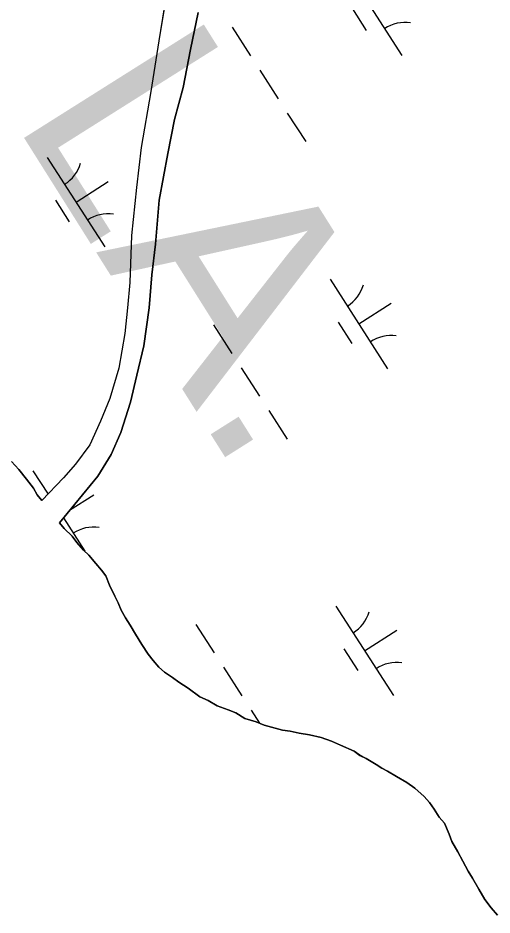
# Model space of a CAD drawing. Extents: x 3937982 to 3958556, y 219448 to 241894.
# Drawn here: x 3950774.5 to 3950997.6, y 234295.9 to 234717.9 of the extents above; entities that cross this region are included whole.
import ezdxf

# ---------------------------------------------------------------- set-up
doc = ezdxf.new("R2010")
doc.units = 0
for name, color, linetype in [('V-TOPO-GNAM-IDEN', 7, 'Continuous'), ('V-TOPO-SHOR', 7, 'Continuous'), ('V-WETL-SWMP', 7, 'Continuous')]:
    doc.layers.add(name, color=color, linetype=linetype)

msp = doc.modelspace()

# ---------------------------------------------------------------- linework, layer by layer
at = {"layer": 'V-TOPO-SHOR'}
for points in [[(3950797.187, 234993.714), (3950804.361, 234978.542), (3950812.708, 234966.195), (3950817.806, 234958.023), (3950826.406, 234940.662), (3950830.147, 234927.664), (3950833.516, 234912.056), (3950837.729, 234892.244), (3950841.53, 234873.429), (3950845.358, 234852.009), (3950847.465, 234842.002), (3950848.02, 234826.765), (3950848.036, 234805.507), (3950848.735, 234756.578), (3950845.911, 234738.5), (3950840.813, 234707.162), (3950837.045, 234683.258), (3950832.5, 234656.939), (3950830.284, 234638.062), (3950827.907, 234615.577)], [(3950859.329, 234720.386), (3950855.696, 234703.101), (3950852.268, 234685.217), (3950848.209, 234670.134), (3950844.962, 234654.055), (3950840.975, 234632.156), (3950839.179, 234611.479), (3950837.52, 234597.022), (3950836.275, 234581.568), (3950833.647, 234563.691), (3950830.381, 234549.82), (3950827.499, 234537.155), (3950822.832, 234522.868), (3950818.324, 234512.596), (3950812.01, 234502.302), (3950793.967, 234480.471)], [(3950827.907, 234615.577), (3950827.128, 234593.508), (3950826.047, 234581.464), (3950824.765, 234569.417), (3950821.922, 234553.144), (3950817.656, 234538.859), (3950813.352, 234528.187), (3950808.25, 234517.105), (3950801.524, 234508.01), (3950795.974, 234501.536), (3950785.767, 234490.934)], [(3950771.355, 234509.184), (3950774.827, 234505.538), (3950778.554, 234500.918), (3950781.784, 234496.781), (3950783.533, 234493.611), (3950785.767, 234490.934)], [(3950793.967, 234480.471), (3950796.202, 234477.796), (3950799.917, 234474.155), (3950802.155, 234471.234), (3950805.381, 234467.589), (3950807.857, 234465.162), (3950811.084, 234461.269), (3950813.816, 234458.109), (3950815.805, 234455.432), (3950817.566, 234451.035), (3950820.071, 234445.909), (3950821.574, 234442.736), (3950823.082, 234439.316), (3950825.08, 234435.658), (3950827.323, 234432.249), (3950829.817, 234428.103), (3950832.81, 234423.229), (3950835.802, 234418.599), (3950838.038, 234415.678), (3950840.768, 234412.518), (3950843.49, 234410.093), (3950847.195, 234407.679), (3950850.158, 234405.502), (3950854.602, 234402.604), (3950860.042, 234398.489), (3950863.982, 234396.812), (3950868.177, 234394.401), (3950873.346, 234392.493), (3950877.04, 234391.057), (3950881.237, 234388.403), (3950886.649, 234386.742), (3950890.342, 234385.306), (3950893.787, 234384.36), (3950898.952, 234382.943), (3950902.634, 234382.488), (3950906.814, 234381.55), (3950911.729, 234380.618), (3950917.136, 234379.447)], [(3950917.136, 234379.447), (3950922.059, 234377.782), (3950926.248, 234375.861), (3950932.654, 234372.984), (3950935.371, 234371.048), (3950938.329, 234369.606), (3950943.019, 234366.713), (3950945.734, 234365.023), (3950948.446, 234363.579), (3950952.64, 234361.169), (3950957.576, 234358.277), (3950961.281, 234355.614), (3950965.735, 234351.736), (3950968.217, 234348.817), (3950970.458, 234345.653), (3950972.702, 234341.997), (3950975.185, 234339.079), (3950977.443, 234333.951), (3950978.705, 234330.531), (3950981.451, 234325.652), (3950983.95, 234321.263), (3950986.449, 234316.629), (3950988.445, 234313.215), (3950991.442, 234308.095), (3950994.19, 234303.218), (3950997.172, 234299.323), (3951000.15, 234295.919)]]:
    msp.add_lwpolyline(points, dxfattribs=at)
at = {"layer": 'V-WETL-SWMP'}
for p, q in [((3950928.143, 234742.291), (3950955.205, 234700.248)), ((3950845.91, 234738.5), (3950840.813, 234707.161)), ((3950855.696, 234703.101), (3950859.33, 234720.386)), ((3950931.939, 234722.139), (3950938.434, 234712.048)), ((3950875.268, 234713.515), (3950883.928, 234700.062)), ((3950840.813, 234707.161), (3950837.045, 234683.257)), ((3950852.267, 234685.217), (3950855.696, 234703.101)), ((3950888.258, 234693.335), (3950896.918, 234679.881)), ((3950848.209, 234670.134), (3950852.267, 234685.217)), ((3950837.045, 234683.257), (3950832.5, 234656.938)), ((3950901.248, 234673.154), (3950909.908, 234659.7)), ((3950844.963, 234654.056), (3950848.209, 234670.134)), ((3950832.5, 234656.938), (3950830.285, 234638.063)), ((3950788.276, 234652.262), (3950815.338, 234610.218)), ((3950840.974, 234632.155), (3950844.963, 234654.056)), ((3950801.807, 234631.24), (3950816.943, 234640.982)), ((3950830.285, 234638.063), (3950827.906, 234615.577)), ((3950792.072, 234632.109), (3950798.567, 234622.019)), ((3950839.179, 234611.48), (3950840.974, 234632.155)), ((3950827.906, 234615.577), (3950827.128, 234593.508)), ((3950837.521, 234597.023), (3950839.179, 234611.48)), ((3950836.274, 234581.568), (3950837.521, 234597.023)), ((3950827.128, 234593.508), (3950826.047, 234581.463)), ((3950921.405, 234594.963), (3950948.467, 234552.92)), ((3950934.936, 234573.941), (3950950.072, 234583.684)), ((3950826.047, 234581.463), (3950824.766, 234569.417)), ((3950833.648, 234563.691), (3950836.274, 234581.568)), ((3950866.539, 234573.566), (3950875.199, 234560.112)), ((3950925.201, 234574.811), (3950931.696, 234564.72)), ((3950824.766, 234569.417), (3950821.923, 234553.143)), ((3950830.38, 234549.82), (3950833.648, 234563.691)), ((3950821.923, 234553.143), (3950817.656, 234538.86)), ((3950879.529, 234553.385), (3950888.189, 234539.931)), ((3950827.5, 234537.156), (3950830.38, 234549.82)), ((3950817.656, 234538.86), (3950813.352, 234528.187)), ((3950822.832, 234522.869), (3950827.5, 234537.156)), ((3950892.519, 234533.204), (3950901.179, 234519.751)), ((3950813.352, 234528.187), (3950808.25, 234517.105)), ((3950818.324, 234512.595), (3950822.832, 234522.869)), ((3950808.25, 234517.105), (3950801.524, 234508.011)), ((3950812.011, 234502.302), (3950818.324, 234512.595)), ((3950774.827, 234505.539), (3950771.356, 234509.183)), ((3950801.524, 234508.011), (3950795.974, 234501.537)), ((3950778.553, 234500.917), (3950774.827, 234505.539)), ((3950781.538, 234504.933), (3950788.633, 234493.911)), ((3950781.783, 234496.78), (3950778.553, 234500.917)), ((3950795.974, 234501.537), (3950785.767, 234490.934)), ((3950793.967, 234480.471), (3950812.011, 234502.302)), ((3950783.532, 234493.61), (3950781.783, 234496.78)), ((3950785.767, 234490.934), (3950783.532, 234493.61)), ((3950798.791, 234486.308), (3950810.205, 234493.654)), ((3950795.832, 234482.727), (3950805.912, 234467.067)), ((3950796.201, 234477.796), (3950793.967, 234480.471)), ((3950799.917, 234474.155), (3950796.201, 234477.796)), ((3950802.155, 234471.234), (3950799.917, 234474.155)), ((3950805.38, 234467.588), (3950802.155, 234471.234)), ((3950807.857, 234465.161), (3950805.38, 234467.588)), ((3950811.085, 234461.269), (3950807.857, 234465.161)), ((3950813.816, 234458.109), (3950811.085, 234461.269)), ((3950815.805, 234455.431), (3950813.816, 234458.109)), ((3950817.566, 234451.034), (3950815.805, 234455.431)), ((3950820.071, 234445.909), (3950817.566, 234451.034)), ((3950821.575, 234442.736), (3950820.071, 234445.909)), ((3950823.081, 234439.317), (3950821.575, 234442.736)), ((3950924.104, 234441.243), (3950951.166, 234399.2)), ((3950825.081, 234435.659), (3950823.081, 234439.317)), ((3950827.323, 234432.248), (3950825.081, 234435.659)), ((3950829.818, 234428.104), (3950827.323, 234432.248)), ((3950858.239, 234432.648), (3950866.899, 234419.194)), ((3950832.81, 234423.229), (3950829.818, 234428.104)), ((3950937.635, 234420.222), (3950952.77, 234429.964)), ((3950835.801, 234418.599), (3950832.81, 234423.229)), ((3950927.9, 234421.091), (3950934.395, 234411)), ((3950838.038, 234415.679), (3950835.801, 234418.599)), ((3950840.768, 234412.518), (3950838.038, 234415.679)), ((3950843.49, 234410.093), (3950840.768, 234412.518)), ((3950871.229, 234412.468), (3950879.889, 234399.014)), ((3950847.194, 234407.678), (3950843.49, 234410.093)), ((3950850.159, 234405.501), (3950847.194, 234407.678)), ((3950854.603, 234402.603), (3950850.159, 234405.501)), ((3950860.041, 234398.489), (3950854.603, 234402.603)), ((3950863.982, 234396.812), (3950860.041, 234398.489)), ((3950868.176, 234394.402), (3950863.982, 234396.812)), ((3950873.346, 234392.492), (3950868.176, 234394.402)), ((3950877.04, 234391.058), (3950873.346, 234392.492)), ((3950881.236, 234388.403), (3950877.04, 234391.058)), ((3950884.219, 234392.287), (3950888.168, 234386.151)), ((3950886.649, 234386.741), (3950881.236, 234388.403)), ((3950890.343, 234385.307), (3950886.649, 234386.741)), ((3950893.786, 234384.361), (3950890.343, 234385.307)), ((3950898.951, 234382.942), (3950893.786, 234384.361)), ((3950902.635, 234382.489), (3950898.951, 234382.942)), ((3950906.814, 234381.55), (3950902.635, 234382.489)), ((3950911.729, 234380.619), (3950906.814, 234381.55)), ((3950917.136, 234379.448), (3950911.729, 234380.619)), ((3950922.059, 234377.781), (3950917.136, 234379.448)), ((3950926.248, 234375.861), (3950922.059, 234377.781)), ((3950932.654, 234372.983), (3950926.248, 234375.861)), ((3950935.371, 234371.049), (3950932.654, 234372.983)), ((3950938.329, 234369.607), (3950935.371, 234371.049)), ((3950943.019, 234366.712), (3950938.329, 234369.607)), ((3950945.734, 234365.023), (3950943.019, 234366.712)), ((3950948.446, 234363.579), (3950945.734, 234365.023)), ((3950952.64, 234361.169), (3950948.446, 234363.579)), ((3950957.575, 234358.276), (3950952.64, 234361.169)), ((3950961.281, 234355.615), (3950957.575, 234358.276)), ((3950965.735, 234351.736), (3950961.281, 234355.615)), ((3950968.218, 234348.818), (3950965.735, 234351.736)), ((3950970.457, 234345.653), (3950968.218, 234348.818)), ((3950972.702, 234341.997), (3950970.457, 234345.653)), ((3950975.184, 234339.079), (3950972.702, 234341.997)), ((3950977.444, 234333.951), (3950975.184, 234339.079)), ((3950978.705, 234330.53), (3950977.444, 234333.951)), ((3950981.452, 234325.653), (3950978.705, 234330.53)), ((3950983.95, 234321.263), (3950981.452, 234325.653)), ((3950986.449, 234316.629), (3950983.95, 234321.263)), ((3950988.446, 234313.215), (3950986.449, 234316.629)), ((3950991.441, 234308.095), (3950988.446, 234313.215)), ((3950994.189, 234303.218), (3950991.441, 234308.095)), ((3950997.172, 234299.324), (3950994.189, 234303.218)), ((3951000.15, 234295.92), (3950997.172, 234299.324))]:
    msp.add_line(p, q, dxfattribs=at)
for centre, start, end in [((3950956.824, 234698.172), 81.99668, 123.54034), ((3950787.057, 234654.594), 301.99668, 343.54034), ((3950816.957, 234608.142), 81.99668, 123.54034), ((3950920.186, 234597.296), 301.99668, 343.54034), ((3950950.086, 234550.844), 81.99668, 123.54034), ((3950810.219, 234460.814), 81.99668, 123.54034), ((3950922.885, 234443.576), 301.99668, 343.54034), ((3950952.785, 234397.124), 81.99668, 123.54034)]:
    msp.add_arc(centre, 17.623, start, end, dxfattribs=at)

# ---------------------------------------------------------------- texts
at = {"layer": 'V-TOPO-GNAM-IDEN'}
msp.add_text('LA.', height=99.9998, rotation=302.21546, dxfattribs=at).set_placement((3950771.494, 234670.766))

doc.saveas('drawing.dxf')
